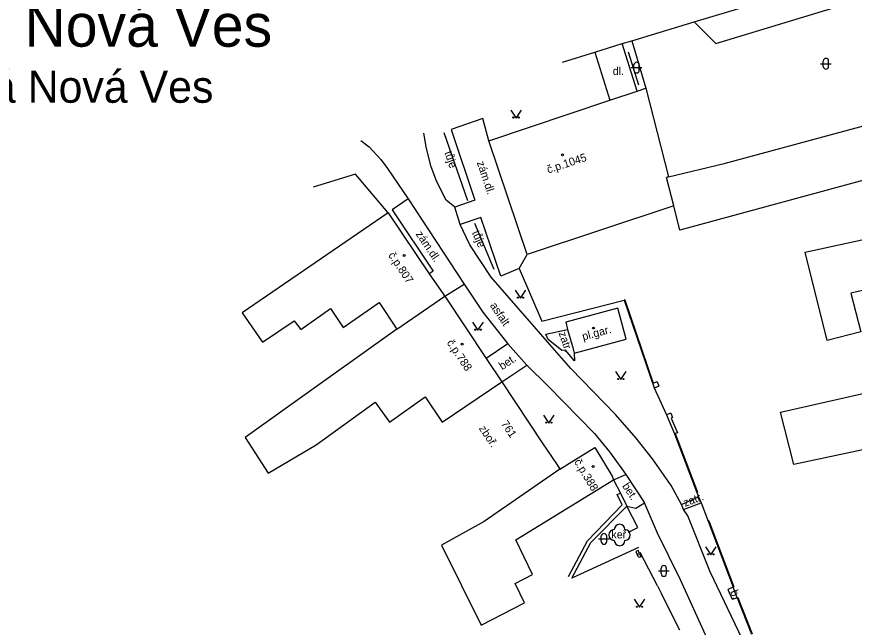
# Model space of a CAD drawing. Extents: x -577457 to -568404, y -1208466 to -1201387.
# Drawn here: x -573550.3 to -573471.9, y -1206381.4 to -1206324.2 of the extents above; entities that cross this region are included whole.
import ezdxf

# ---------------------------------------------------------------- set-up
doc = ezdxf.new("R2010")
doc.units = 0
for name, color, linetype in [('BUDOVY_MĚŘ', 7, 'Continuous'), ('BUDOVY_NEMĚŘ', 7, 'Continuous'), ('NÁZEV_K_Ú', 7, 'Continuous'), ('NÁZVY_SÍDEL_JEDNOTKY', 7, 'Continuous'), ('OBVOD_PILÍŘE', 7, 'Continuous'), ('POMOC_POPIS', 7, 'Continuous'), ('ROZHRANÍ_PLOCH', 7, 'Continuous'), ('ZELEŇ', 7, 'Continuous'), ('ZN_BUDOV', 7, 'Continuous'), ('ZN_DOPLŇKOVÉ', 7, 'Continuous'), ('ZN_KULTUR', 7, 'Continuous'), ('Č_POPIS_ORIENT', 7, 'Continuous')]:
    doc.layers.add(name, color=color, linetype=linetype)

msp = doc.modelspace()

# ---------------------------------------------------------------- linework, layer by layer
at = {"layer": 'BUDOVY_MĚŘ'}
for points in [[(-573506.09, -1206335.82), (-573494.78, -1206332.02), (-573492.21, -1206331.16), (-573491.39, -1206330.88)], [(-573491.39, -1206330.88), (-573489.28, -1206339.2), (-573484.07, -1206337.95)], [(-573484.07, -1206337.95), (-573467.1, -1206333.35)], [(-573502.52, -1206346.45), (-573506.09, -1206335.82)], [(-573489.28, -1206339.2), (-573489.46, -1206339.25)], [(-573515.52, -1206342.55), (-573511.68, -1206348.26)], [(-573510.24, -1206350.37), (-573510.33, -1206350.23)], [(-573510.24, -1206350.37), (-573506.34, -1206356.21)], [(-573494.03, -1206351.49), (-573498.9, -1206352.8), (-573498.73, -1206353.48)], [(-573498.1, -1206355.69), (-573493.23, -1206354.38), (-573494.03, -1206351.49)], [(-573498.73, -1206353.48), (-573498.25, -1206355.17)], [(-573498.25, -1206355.17), (-573498.1, -1206355.69)], [(-573504.9, -1206358.4), (-573501.1, -1206364.09)], [(-573499.45, -1206366.56), (-573496.19, -1206364.55), (-573494.57, -1206367.23), (-573494.42, -1206367.56)], [(-573499.72, -1206366.16), (-573499.45, -1206366.56)]]:
    msp.add_lwpolyline(points, dxfattribs=at)
at = {"layer": 'BUDOVY_NEMĚŘ'}
for points in [[(-573465.26, -1206343.53), (-573465.88, -1206340.35), (-573468.64, -1206340.92), (-573469.16, -1206338.99), (-573488.22, -1206344.19), (-573488.79, -1206341.91), (-573489.46, -1206339.25)], [(-573488.79, -1206341.91), (-573502.52, -1206346.45)], [(-573515.52, -1206342.55), (-573529.2, -1206351.92), (-573527.29, -1206354.68), (-573524.33, -1206352.68), (-573523.72, -1206353.48), (-573520.92, -1206351.53), (-573519.74, -1206353.31), (-573516.37, -1206350.97), (-573514.73, -1206353.45)], [(-573462.36, -1206357.51), (-573463.22, -1206353.72), (-573464.67, -1206354.26), (-573466.05, -1206348.71), (-573472.21, -1206350.09), (-573471.26, -1206353.7), (-573474.41, -1206354.52), (-573476.48, -1206346.24), (-573465.6, -1206343.88), (-573465.64, -1206343.65), (-573465.26, -1206343.53), (-573460.09, -1206342.41)], [(-573514.73, -1206353.45), (-573510.24, -1206350.37)], [(-573514.73, -1206353.45), (-573524.2, -1206360.23), (-573527.6, -1206362.66), (-573528.92, -1206363.6), (-573526.77, -1206366.95), (-573522.28, -1206364.28), (-573516.75, -1206360.3), (-573515.4, -1206362.16), (-573512.08, -1206359.79), (-573510.46, -1206362.15), (-573504.9, -1206358.4)], [(-573460.1, -1206367.15), (-573460.7, -1206364.44), (-573469.09, -1206366.53), (-573469.6, -1206364.44), (-573477.55, -1206366.13), (-573478.79, -1206361.23), (-573462.36, -1206357.51), (-573456.87, -1206356.29)], [(-573499.45, -1206366.56), (-573506.53, -1206371.47), (-573510.55, -1206373.68), (-573506.82, -1206381.17), (-573502.76, -1206379.07), (-573503.65, -1206377.27), (-573502.01, -1206376.42), (-573503.59, -1206373.19), (-573494.42, -1206367.56)]]:
    msp.add_lwpolyline(points, dxfattribs=at)
at = {"layer": 'OBVOD_PILÍŘE'}
for points in [[(-573492.13, -1206374.18), (-573492.35, -1206374.27), (-573492.21, -1206374.56), (-573492.01, -1206374.46), (-573492.07, -1206374.32), (-573492.13, -1206374.18)], [(-573491.94, -1206374.61), (-573491.87, -1206374.76), (-573492.07, -1206374.85), (-573492.21, -1206374.56), (-573492.01, -1206374.46), (-573491.94, -1206374.61)]]:
    msp.add_lwpolyline(points, dxfattribs=at)
at = {"layer": 'ROZHRANÍ_PLOCH'}
for points in [[(-573486.89, -1206324.67), (-573484.84, -1206326.71), (-573474.85, -1206323.68), (-573463.27, -1206320.16), (-573462.95, -1206317.48)], [(-573486.89, -1206324.67), (-573475.67, -1206321.31), (-573462.95, -1206317.48)], [(-573493.62, -1206326.71), (-573492.71, -1206326.46), (-573486.89, -1206324.67)], [(-573496.19, -1206327.51), (-573493.62, -1206326.71)], [(-573492.21, -1206331.16), (-573493.62, -1206326.71)], [(-573492.71, -1206326.46), (-573491.39, -1206330.88)], [(-573499.2, -1206328.45), (-573496.19, -1206327.51), (-573494.78, -1206332.02)], [(-573506.09, -1206335.82), (-573506.68, -1206333.71), (-573509.63, -1206334.77), (-573507.42, -1206341.37), (-573509.29, -1206342.03)], [(-573518.08, -1206335.77), (-573517.32, -1206336.37), (-573516.23, -1206337.57), (-573515.58, -1206338.4), (-573513.66, -1206341.26)], [(-573509.29, -1206342.03), (-573510.09, -1206341.37), (-573510.96, -1206339.65), (-573511.51, -1206338.25), (-573511.94, -1206336.52), (-573512.18, -1206335.11)], [(-573513.66, -1206341.26), (-573515.17, -1206342.28), (-573511.33, -1206348.03), (-573511.68, -1206348.26)], [(-573513.66, -1206341.26), (-573508.43, -1206349.24)], [(-573508.79, -1206343.65), (-573509.29, -1206342.03)], [(-573503.27, -1206347.77), (-573504.98, -1206348.49), (-573506.85, -1206343), (-573508.79, -1206343.65)], [(-573488.05, -1206369.86), (-573489.03, -1206368.11), (-573490.78, -1206365.6), (-573492.3, -1206363.65), (-573494.25, -1206361.44), (-573498.43, -1206357.13), (-573500.61, -1206354.63), (-573505.89, -1206348.59), (-573507.88, -1206345.57), (-573508.79, -1206343.65)], [(-573510.24, -1206350.37), (-573508.43, -1206349.24)], [(-573508.43, -1206349.24), (-573506.67, -1206351.86), (-573504.34, -1206354.82)], [(-573493.37, -1206350.72), (-573493.43, -1206350.75)], [(-573493.43, -1206350.75), (-573490.63, -1206358.94)], [(-573498.93, -1206355.41), (-573499.28, -1206355.45), (-573500.56, -1206354.43), (-573500.78, -1206353.93), (-573498.73, -1206353.48)], [(-573504.34, -1206354.82), (-573506.34, -1206356.21)], [(-573504.34, -1206354.82), (-573502.54, -1206356.83)], [(-573498.1, -1206355.69), (-573498.07, -1206356.42), (-573498.93, -1206355.41)], [(-573504.9, -1206358.4), (-573502.54, -1206356.83)], [(-573502.54, -1206356.83), (-573500.54, -1206358.8), (-573496.21, -1206363.22), (-573494.82, -1206364.95), (-573493.66, -1206366.54), (-573493.28, -1206367.05)], [(-573490.71, -1206358.5), (-573490.35, -1206358.37), (-573490.2, -1206358.8)], [(-573490.63, -1206358.94), (-573490.2, -1206358.8)], [(-573489.07, -1206361.31), (-573489.48, -1206361.49)], [(-573489.48, -1206361.49), (-573488.73, -1206363.27)], [(-573489.07, -1206361.31), (-573488.89, -1206361.73), (-573489.03, -1206361.78), (-573488.45, -1206363.16), (-573488.66, -1206363.24)], [(-573488.66, -1206363.24), (-573488.73, -1206363.27)], [(-573488.73, -1206363.27), (-573486.62, -1206368.74)], [(-573494.42, -1206367.56), (-573493.28, -1206367.05)], [(-573493.28, -1206367.05), (-573491.52, -1206369.72)], [(-573486.56, -1206368.71), (-573486.62, -1206368.74)], [(-573494.08, -1206368.95), (-573493.77, -1206368.8)], [(-573493.77, -1206368.8), (-573493.17, -1206370.03)], [(-573488.05, -1206369.86), (-573486.46, -1206369.16)], [(-573493.17, -1206370.03), (-573496.56, -1206373.44)], [(-573493.17, -1206370.03), (-573492.33, -1206370.21), (-573491.52, -1206369.72)], [(-573485.5, -1206382.76), (-573488.17, -1206376.93), (-573490.3, -1206372.55), (-573491.52, -1206369.72)], [(-573487.87, -1206370.34), (-573488.05, -1206369.86)], [(-573487.87, -1206370.34), (-573486.23, -1206369.73)], [(-573476.78, -1206398.23), (-573476.98, -1206396.94), (-573477.94, -1206393.75), (-573479.61, -1206389.32), (-573482.04, -1206383.18), (-573485.38, -1206376.18), (-573487.47, -1206370.94), (-573487.87, -1206370.34)], [(-573485.5, -1206371.4), (-573485.57, -1206371.43)], [(-573485.57, -1206371.43), (-573483.23, -1206377.63)], [(-573483.23, -1206377.63), (-573483.71, -1206377.83), (-573483.31, -1206378.73), (-573482.85, -1206378.62)], [(-573483.16, -1206377.6), (-573483.23, -1206377.63)], [(-573482.78, -1206378.59), (-573482.85, -1206378.62)], [(-573482.85, -1206378.62), (-573481.52, -1206382.03)]]:
    msp.add_lwpolyline(points, dxfattribs=at)
at = {"layer": 'ZELEŇ'}
for points in [[(-573508.08, -1206341.43), (-573510.28, -1206335.08)], [(-573507.46, -1206343.53), (-573505.63, -1206347.84)]]:
    msp.add_lwpolyline(points, dxfattribs=at)
msp.add_circle((-573493.86, -1206372.73), 0.0005, dxfattribs=at)
for centre, start, end in [((-573493.86, -1206372.23), 0, 179.99999), ((-573494.36, -1206372.73), 89.99999, 269.99999), ((-573493.36, -1206372.73), 270, 89.99999), ((-573493.86, -1206373.23), 179.99999, 359.99999)]:
    msp.add_arc(centre, 0.5, start, end, dxfattribs=at)
at = {"layer": 'ZN_BUDOV'}
for centre in [(-573499.2, -1206337.13), (-573514.04, -1206346.56), (-573496.31, -1206353.35), (-573508.61, -1206354.85), (-573496.34, -1206366.32)]:
    msp.add_circle(centre, 0.0875, dxfattribs=at)
at = {"layer": 'ZN_DOPLŇKOVÉ'}
for points in [[(-573492.07, -1206330.59), (-573493.04, -1206327.5)], [(-573515.52, -1206342.55), (-573518.6, -1206338.95), (-573522.56, -1206340.15)], [(-573503.27, -1206347.77), (-573502.52, -1206346.45)], [(-573511.68, -1206348.26), (-573510.33, -1206350.23)], [(-573503.27, -1206347.77), (-573501.14, -1206352.71), (-573493.43, -1206350.75)], [(-573493.37, -1206350.72), (-573490.71, -1206358.5)], [(-573506.34, -1206356.21), (-573504.9, -1206358.4)], [(-573490.63, -1206358.94), (-573489.48, -1206361.49)], [(-573488.66, -1206363.24), (-573486.56, -1206368.71)], [(-573501.1, -1206364.09), (-573499.72, -1206366.16)], [(-573494.42, -1206367.56), (-573493.77, -1206368.8)], [(-573496.87, -1206373.28), (-573493.61, -1206369.92), (-573494.08, -1206368.95)], [(-573486.62, -1206368.74), (-573486.46, -1206369.16)], [(-573486.46, -1206369.16), (-573486.23, -1206369.73)], [(-573493.04, -1206372.47), (-573492.16, -1206372.04), (-573493.17, -1206370.03)], [(-573486.23, -1206369.73), (-573485.57, -1206371.43)], [(-573485.5, -1206371.4), (-573484.28, -1206374.63), (-573483.16, -1206377.6)], [(-573498.63, -1206376.62), (-573496.87, -1206373.28)], [(-573498.32, -1206376.78), (-573496.56, -1206373.44)], [(-573492.09, -1206373.9), (-573498.32, -1206376.78)], [(-573490.32, -1206377.48), (-573491.94, -1206374.38)], [(-573490.32, -1206377.48), (-573489.93, -1206378.25)], [(-573482.85, -1206378.62), (-573483.23, -1206377.63)], [(-573488.22, -1206381.65), (-573489.93, -1206378.25)], [(-573482.78, -1206378.59), (-573481.46, -1206382)]]:
    msp.add_lwpolyline(points, dxfattribs=at)
at = {"layer": 'ZN_KULTUR'}
for p, q in [((-573492.52, -1206329.21), (-573492.52, -1206328.71)), ((-573492.02, -1206329.21), (-573492.02, -1206328.71)), ((-573475.04, -1206328.59), (-573474.04, -1206328.59)), ((-573474.79, -1206328.84), (-573474.79, -1206328.34)), ((-573474.29, -1206328.84), (-573474.29, -1206328.34)), ((-573492.77, -1206328.96), (-573491.77, -1206328.96)), ((-573495.82, -1206373.1), (-573494.82, -1206373.1)), ((-573495.57, -1206373.35), (-573495.57, -1206372.85)), ((-573495.07, -1206373.35), (-573495.07, -1206372.85)), ((-573490.22, -1206376.1), (-573489.22, -1206376.1)), ((-573489.97, -1206376.35), (-573489.97, -1206375.85)), ((-573489.47, -1206376.35), (-573489.47, -1206375.85))]:
    msp.add_line(p, q, dxfattribs=at)
for points in [[(-573504.06, -1206332.93), (-573503.56, -1206333.68), (-573503.06, -1206332.93)], [(-573503.65, -1206349.8), (-573503.15, -1206350.55), (-573502.65, -1206349.8)], [(-573507.62, -1206352.8), (-573507.12, -1206353.55), (-573506.62, -1206352.8)], [(-573494.24, -1206357.43), (-573493.74, -1206358.18), (-573493.24, -1206357.43)], [(-573500.99, -1206361.5), (-573500.49, -1206362.25), (-573499.99, -1206361.5)], [(-573485.82, -1206373.84), (-573485.32, -1206374.59), (-573484.82, -1206373.84)], [(-573492.49, -1206378.75), (-573491.99, -1206379.5), (-573491.49, -1206378.75)]]:
    msp.add_lwpolyline(points, dxfattribs=at)
for centre in [(-573503.81, -1206333.63), (-573503.31, -1206333.63), (-573503.4, -1206350.5), (-573502.9, -1206350.5), (-573507.37, -1206353.5), (-573506.87, -1206353.5), (-573493.99, -1206358.13), (-573493.49, -1206358.13), (-573500.74, -1206362.2), (-573500.24, -1206362.2), (-573485.57, -1206374.54), (-573485.07, -1206374.54), (-573492.24, -1206379.45), (-573491.74, -1206379.45)]:
    msp.add_circle(centre, 0.05, dxfattribs=at)
for centre, start, end in [((-573492.27, -1206328.71), 0, 179.99999), ((-573474.54, -1206328.34), 0, 179.99999), ((-573492.27, -1206329.21), 179.99999, 359.99999), ((-573474.54, -1206328.84), 179.99999, 359.99999), ((-573495.32, -1206372.85), 0, 179.99999), ((-573495.32, -1206373.35), 179.99999, 359.99999), ((-573489.72, -1206375.85), 0, 179.99999), ((-573489.72, -1206376.35), 179.99999, 359.99999)]:
    msp.add_arc(centre, 0.25, start, end, dxfattribs=at)

# ---------------------------------------------------------------- texts
at = {"layer": 'NÁZEV_K_Ú'}
msp.add_text('k.ú.Moravská Nová Ves', height=3, dxfattribs=at).set_placement((-573574.26, -1206332.25))
at = {"layer": 'NÁZVY_SÍDEL_JEDNOTKY'}
msp.add_text('Moravská Nová Ves', height=4, dxfattribs=at).set_placement((-573574.26, -1206327))
at = {"layer": 'POMOC_POPIS'}
msp.add_text('dl.', height=0.75, dxfattribs=at).set_placement((-573494.5, -1206329.65))
for s, rotation, p in [('zám.dl.', 288.51307, (-573507.24, -1206337.85)), ('zám.dl.', 303.73604, (-573512.98, -1206344.55)), ('asfalt', 303.89149, (-573506.03, -1206351.24)), ('zatr.', 288.87569, (-573499.58, -1206353.82)), ('pl.gar.', 15.05584, (-573497.26, -1206354.51)), ('bet.', 33.634, (-573504.86, -1206357.3)), ('zboř.', 303.70997, (-573507.07, -1206362.76)), ('bet.', 303.39192, (-573493.65, -1206368.14)), ('zatr.', 20.40274, (-573487.73, -1206370.1)), ('b.', 290.67747, (-573483.5, -1206378.02))]:
    msp.add_text(s, height=0.75, rotation=rotation, dxfattribs=at).set_placement(p)
at = {"layer": 'ZELEŇ'}
for rotation, p in [(289.109, (-573510.28, -1206336.92)), (293.0058, (-573507.7, -1206344.4))]:
    msp.add_text('tůje', height=0.75, rotation=rotation, dxfattribs=at).set_placement(p)
msp.add_text('keř', height=0.75, dxfattribs=at).set_placement((-573494.63, -1206373.05))
at = {"layer": 'Č_POPIS_ORIENT'}
for s, rotation, p in [('č.p.1045', 18.3272, (-573500.53, -1206338.88)), ('č.p.807', 303.68998, (-573515.56, -1206346.53)), ('č.p.788', 303.94999, (-573510.08, -1206354.73)), ('761', 303.70997, (-573505, -1206362.31)), ('č.p.388', 301.13, (-573498.15, -1206365.88))]:
    msp.add_text(s, height=0.75, rotation=rotation, dxfattribs=at).set_placement(p)

doc.saveas('drawing.dxf')
